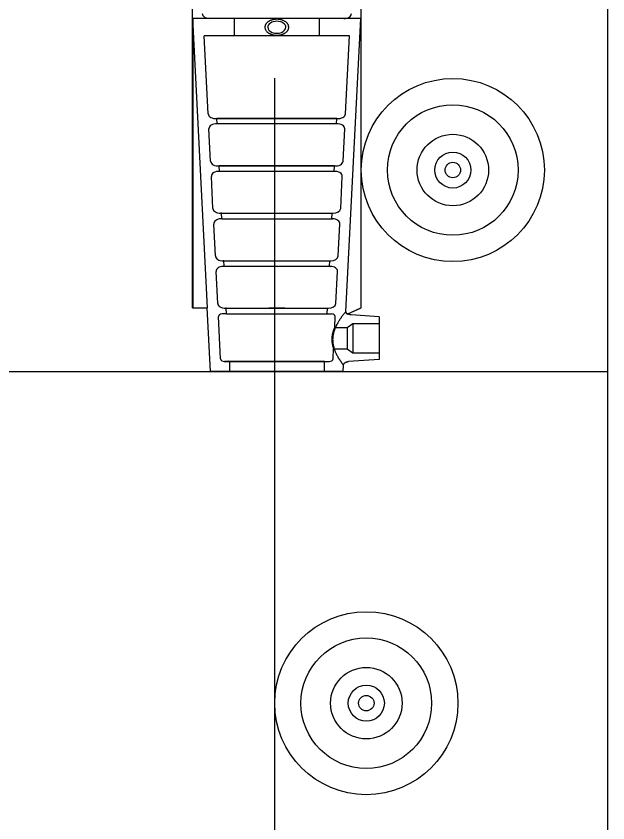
# Model space of a CAD drawing. Extents: x 641328 to 643024, y 298283 to 300065.
# Drawn here: x 641582.37 to 641587.3, y 299963.14 to 299969.87 of the extents above; entities that cross this region are included whole.
import ezdxf

# ---------------------------------------------------------------- set-up
doc = ezdxf.new("R2010")
doc.units = 0
doc.layers.add('2', color=7, linetype='Continuous')

msp = doc.modelspace()

# ---------------------------------------------------------------- linework, layer by layer
at = {"layer": '2'}
for p, q in [((641587.3002, 299904.9678), (641587.3002, 299987.3978)), ((641583.8377, 299967.4315), (641583.8377, 299972.9028)), ((641585.2447, 299967.4315), (641585.2447, 299972.0125)), ((641583.964, 299967.4315), (641583.8409, 299969.8442)), ((641583.8409, 299969.8442), (641583.8409, 299967.4315)), ((641584.4738, 299969.8442), (641583.8409, 299969.8442)), ((641584.6087, 299969.8442), (641584.4738, 299969.8442)), ((641585.2415, 299969.8442), (641584.6087, 299969.8442)), ((641585.1169, 299967.4026), (641585.2415, 299969.8442)), ((641585.2415, 299969.8442), (641585.2415, 299967.4315)), ((641585.1459, 299969.7001), (641583.9365, 299969.7001)), ((641583.9693, 299969.0505), (641583.9365, 299969.7001)), ((641585.1132, 299969.0505), (641585.1459, 299969.7001)), ((641584.524, 299907.3428), (641584.524, 299969.347)), ((641584.0298, 299969.0115), (641585.0527, 299969.0115)), ((641585.042, 299969.0121), (641584.0404, 299969.0121)), ((641584.0428, 299968.9659), (641584.0404, 299969.0121)), ((641585.0397, 299968.9659), (641585.042, 299969.0121)), ((641583.9892, 299968.6548), (641583.9756, 299968.9245)), ((641585.0463, 299968.9662), (641584.0361, 299968.9662)), ((641585.0397, 299968.9659), (641584.0428, 299968.9659)), ((641585.0932, 299968.6548), (641585.1068, 299968.9245)), ((641584.0497, 299968.6158), (641585.0327, 299968.6158)), ((641585.0264, 299968.5705), (641584.0561, 299968.5705)), ((641585.0221, 299968.6165), (641584.0604, 299968.6165)), ((641584.0627, 299968.5702), (641584.0604, 299968.6165)), ((641585.0197, 299968.5702), (641585.0221, 299968.6165)), ((641584.0091, 299968.2611), (641583.9956, 299968.5288)), ((641585.0197, 299968.5702), (641584.0627, 299968.5702)), ((641585.0734, 299968.2611), (641585.0869, 299968.5288)), ((641584.0718, 299968.2206), (641585.0106, 299968.2206)), ((641584.0803, 299968.2208), (641584.0739, 299968.2207)), ((641584.0827, 299968.1746), (641584.0763, 299968.1745)), ((641584.0803, 299968.2208), (641585.0021, 299968.2208)), ((641584.0827, 299968.1746), (641584.0803, 299968.2208)), ((641584.0827, 299968.1746), (641584.9998, 299968.1746)), ((641584.9998, 299968.1746), (641585.0021, 299968.2208)), ((641584.9998, 299968.1746), (641585.0062, 299968.1745)), ((641585.0021, 299968.2208), (641585.0085, 299968.2207)), ((641584.029, 299967.8651), (641584.0156, 299968.1312)), ((641585.0534, 299967.8651), (641585.0668, 299968.1312)), ((641584.0918, 299967.8247), (641584.9907, 299967.8247)), ((641584.1003, 299967.8248), (641584.0939, 299967.8247)), ((641584.1026, 299967.7786), (641584.0962, 299967.7785)), ((641584.1003, 299967.8248), (641584.9822, 299967.8248)), ((641584.1026, 299967.7786), (641584.1003, 299967.8248)), ((641584.1026, 299967.7786), (641584.9798, 299967.7786)), ((641584.9798, 299967.7786), (641584.9822, 299967.8248)), ((641584.9798, 299967.7786), (641584.9862, 299967.7785)), ((641584.9822, 299967.8248), (641584.9885, 299967.8247)), ((641584.049, 299967.4691), (641584.0356, 299967.7352)), ((641585.0335, 299967.4691), (641585.0469, 299967.7352)), ((641583.8377, 299967.4315), (641583.8409, 299967.4315)), ((641583.8409, 299967.4315), (641583.964, 299967.4315)), ((641583.9885, 299966.9028), (641583.9614, 299967.4315)), ((641584.1118, 299967.4287), (641584.9707, 299967.4287)), ((641584.1202, 299967.4288), (641584.1139, 299967.4287)), ((641584.1202, 299967.4288), (641584.9622, 299967.4288)), ((641584.1226, 299967.3826), (641584.1202, 299967.4288)), ((641584.4738, 299967.4315), (641584.6087, 299967.4315)), ((641584.9599, 299967.3826), (641584.9622, 299967.4288)), ((641584.9622, 299967.4288), (641584.9686, 299967.4287)), ((641585.1281, 299967.3808), (641585.2415, 299967.4315)), ((641585.1342, 299967.3823), (641585.2447, 299967.4315)), ((641585.2415, 299967.4315), (641585.2447, 299967.4315)), ((641584.0723, 299967.0059), (641584.0545, 299967.3601)), ((641584.1226, 299967.3826), (641584.0848, 299967.3818)), ((641584.1226, 299967.3826), (641584.9599, 299967.3826)), ((641584.9599, 299967.3826), (641584.9976, 299967.3818)), ((641585.0234, 299967.2692), (641585.028, 299967.3601)), ((641585.3931, 299967.3579), (641585.1621, 299967.3737)), ((641585.1265, 299967.2692), (641585.1754, 299967.3018)), ((641585.1754, 299967.3018), (641585.3931, 299967.3018)), ((641585.1754, 299967.3018), (641585.1754, 299967.1798)), ((641585.3931, 299967.3579), (641585.3931, 299967.1798)), ((641585.0234, 299967.2692), (641585.1265, 299967.2692)), ((641585.1265, 299967.2692), (641585.1265, 299967.1798)), ((641585.1265, 299967.1798), (641585.1265, 299967.0904)), ((641585.1754, 299967.1798), (641585.1754, 299967.0578)), ((641585.3931, 299967.1798), (641585.3931, 299967.0017)), ((641585.0101, 299967.0059), (641585.0144, 299967.0904)), ((641585.0144, 299967.0904), (641585.1265, 299967.0904)), ((641585.1265, 299967.0904), (641585.1754, 299967.0578)), ((641585.1754, 299967.0578), (641585.3931, 299967.0578)), ((641584.1037, 299966.9857), (641584.9787, 299966.9857)), ((641584.1425, 299966.9865), (641584.1048, 299966.9857)), ((641584.1425, 299966.9865), (641584.9399, 299966.9865)), ((641584.1468, 299966.9865), (641584.1468, 299966.9028)), ((641584.9357, 299966.9865), (641584.9357, 299966.9028)), ((641584.9399, 299966.9865), (641584.9777, 299966.9857)), ((641585.3931, 299967.0017), (641585.1389, 299966.9844)), ((641578.0502, 299966.9028), (641587.3002, 299966.9028)), ((641585.094, 299966.9028), (641583.9885, 299966.9028)), ((641585.094, 299966.9028), (641585.0966, 299966.9542))]:
    msp.add_line(p, q, dxfattribs=at)
for centre, radius in [((641586.0079, 299968.5817), 0.7631), ((641586.0079, 299968.5817), 0.5445), ((641586.0079, 299968.5817), 0.298), ((641586.0079, 299968.5817), 0.1503), ((641586.0079, 299968.5817), 0.0644), ((641585.2871, 299964.1352), 0.7631), ((641585.2871, 299964.1352), 0.5445), ((641585.2871, 299964.1352), 0.298), ((641585.2871, 299964.1352), 0.1503), ((641585.2871, 299964.1352), 0.0644)]:
    msp.add_circle(centre, radius, dxfattribs=at)
for centre, major_axis, start_param, end_param in [((641583.9822, 299969.886), (-0.0628, 0), 0, 1.570796), ((641585.1002, 299969.886), (-0.0628, 0), 1.570796, 3.141593), ((641584.5412, 299969.7721), (-0.0754, 0), 3.141593, 6.283185), ((641584.5412, 299969.7721), (-0.0754, 0), 0, 3.141593), ((641584.0298, 299969.0519), (-0.0606, 0), 0.033586, 1.747611), ((641585.0527, 299969.0519), (-0.0606, 0), 1.393982, 3.108006), ((641584.0361, 299968.9258), (-0.0606, 0), 4.602748, 6.316772), ((641585.0463, 299968.9258), (-0.0606, 0), 3.108006, 4.82203), ((641584.0497, 299968.6562), (-0.0606, 0), 0.033586, 1.747611), ((641585.0327, 299968.6562), (-0.0606, 0), 1.393982, 3.108006), ((641584.0561, 299968.5301), (-0.0606, 0), 4.602748, 6.316772), ((641585.0264, 299968.5301), (-0.0606, 0), 3.108006, 4.82203), ((641584.0718, 299968.2625), (-0.0628, 0), 0.033586, 1.604383), ((641585.0106, 299968.2625), (-0.0628, 0), 1.53721, 3.108006), ((641584.0784, 299968.1326), (-0.0628, 0), 4.745975, 6.316772), ((641585.0041, 299968.1326), (-0.0628, 0), 3.108006, 4.678803), ((641584.0918, 299967.8665), (-0.0628, 0), 0.033586, 1.604383), ((641584.9907, 299967.8665), (-0.0628, 0), 1.53721, 3.108006), ((641584.0983, 299967.7366), (-0.0628, 0), 4.745975, 6.316772), ((641584.9841, 299967.7366), (-0.0628, 0), 3.108006, 4.678803), ((641584.1118, 299967.4705), (-0.0628, 0), 0.033586, 1.604383), ((641584.9707, 299967.4705), (-0.0628, 0), 1.53721, 3.108006), ((641584.0859, 299967.3609), (-0.0314, 0), 4.745975, 6.316772), ((641584.9966, 299967.3609), (-0.0314, 0), 3.108006, 4.678803), ((641584.1037, 299967.0066), (-0.0314, 0), 0.033586, 1.604383), ((641584.9787, 299967.0066), (-0.0314, 0), 1.53721, 3.108006)]:
    msp.add_ellipse(centre, major_axis=major_axis, ratio=0.666667, start_param=start_param, end_param=end_param, dxfattribs=at)
for points, degree in [([(641584.1895, 299969.7001), (641584.1895, 299969.7481), (641584.1895, 299969.7961), (641584.1895, 299969.8442)], 2), ([(641584.6403, 299969.7721), (641584.6403, 299969.7743), (641584.6401, 299969.7765), (641584.6395, 299969.7808), (641584.639, 299969.783), (641584.6372, 299969.7894), (641584.6353, 299969.7935), (641584.6304, 299969.8016), (641584.6273, 299969.8054), (641584.6202, 299969.8126), (641584.6161, 299969.816), (641584.6069, 299969.8222), (641584.6019, 299969.825), (641584.5912, 299969.8298), (641584.5855, 299969.8319), (641584.5734, 299969.8353), (641584.5672, 299969.8365), (641584.5544, 299969.8383), (641584.5478, 299969.8387), (641584.5347, 299969.8387), (641584.5283, 299969.8383), (641584.5186, 299969.837), (641584.5154, 299969.8364), (641584.5092, 299969.8352), (641584.5061, 299969.8344), (641584.4971, 299969.8319), (641584.4914, 299969.8298), (641584.4805, 299969.825), (641584.4755, 299969.8222), (641584.4664, 299969.816), (641584.4623, 299969.8126), (641584.4551, 299969.8054), (641584.4521, 299969.8016), (641584.4471, 299969.7935), (641584.4453, 299969.7894), (641584.4428, 299969.7809), (641584.4421, 299969.7765), (641584.4422, 299969.7721)], 3), ([(641584.893, 299969.8442), (641584.893, 299969.7961), (641584.893, 299969.7481), (641584.893, 299969.7001)], 2), ([(641584.4422, 299969.7721), (641584.4422, 299969.7678), (641584.4428, 299969.7635), (641584.4454, 299969.755), (641584.4473, 299969.7508), (641584.4522, 299969.7428), (641584.4553, 299969.739), (641584.4625, 299969.7317), (641584.4666, 299969.7284), (641584.4734, 299969.7238), (641584.4758, 299969.7224), (641584.4808, 299969.7196), (641584.4835, 299969.7183), (641584.4916, 299969.7147), (641584.4972, 299969.7126), (641584.5092, 299969.7093), (641584.5155, 299969.708), (641584.5282, 299969.7063), (641584.5347, 299969.7059), (641584.5477, 299969.7059), (641584.5542, 299969.7063), (641584.5669, 299969.708), (641584.5732, 299969.7093), (641584.5852, 299969.7126), (641584.5909, 299969.7147), (641584.6016, 299969.7195), (641584.6067, 299969.7223), (641584.6159, 299969.7284), (641584.6199, 299969.7317), (641584.6253, 299969.7372), (641584.627, 299969.739), (641584.6301, 299969.7429), (641584.6315, 299969.7448), (641584.6352, 299969.7508), (641584.6371, 299969.7549), (641584.6396, 299969.7635), (641584.6403, 299969.7678), (641584.6403, 299969.7721)], 3), ([(641585.1145, 299967.3997), (641585.1131, 299967.398), (641585.1115, 299967.396), (641585.1077, 299967.3915), (641585.1057, 299967.3889), (641585.0989, 299967.3804), (641585.0936, 299967.3737), (641585.0849, 299967.3621), (641585.0819, 299967.3579), (641585.0757, 299967.3493), (641585.0726, 299967.3448), (641585.0662, 299967.3355), (641585.063, 299967.3306), (641585.0566, 299967.3204), (641585.0534, 299967.3152), (641585.0439, 299967.2988), (641585.0378, 299967.2873), (641585.0268, 299967.2632), (641585.0218, 299967.2504), (641585.0137, 299967.2243), (641585.0106, 299967.2109), (641585.0069, 299967.1834), (641585.0062, 299967.1698), (641585.0071, 299967.1494), (641585.0077, 299967.1427), (641585.0095, 299967.1292), (641585.0107, 299967.1225), (641585.0151, 299967.1029), (641585.0189, 299967.0904), (641585.0257, 299967.0723), (641585.0281, 299967.0664), (641585.0332, 299967.0549), (641585.0358, 299967.0494), (641585.0439, 299967.0334), (641585.0495, 299967.0234), (641585.0578, 299967.0096), (641585.0606, 299967.0052), (641585.066, 299966.9969), (641585.0686, 299966.9929), (641585.0736, 299966.9856), (641585.076, 299966.9822), (641585.0804, 299966.9758), (641585.0826, 299966.9729), (641585.0883, 299966.965), (641585.0914, 299966.961), (641585.0945, 299966.957), (641585.0953, 299966.9559), (641585.0964, 299966.9545), (641585.0966, 299966.9542), (641585.0966, 299966.9542)], 3), ([(641585.1169, 299967.4026), (641585.1167, 299967.3987), (641585.1176, 299967.3948), (641585.1205, 299967.3892), (641585.1217, 299967.3874), (641585.1245, 299967.384), (641585.1262, 299967.3823), (641585.1281, 299967.3808)], 3), ([(641585.1281, 299967.3808), (641585.1262, 299967.3823), (641585.1245, 299967.3839), (641585.1217, 299967.3874), (641585.1205, 299967.3892), (641585.1186, 299967.3929), (641585.1179, 299967.3948), (641585.117, 299967.3987), (641585.1168, 299967.4006), (641585.1169, 299967.4026)], 3), ([(641585.1281, 299967.3808), (641585.132, 299967.3817), (641585.1341, 299967.3823), (641585.1342, 299967.3823), (641585.1342, 299967.3823), (641585.1342, 299967.3823)], 3), ([(641585.1342, 299967.3823), (641585.1342, 299967.3823), (641585.1336, 299967.3822), (641585.1316, 299967.3817), (641585.13, 299967.3813), (641585.1281, 299967.3808)], 3), ([(641585.1621, 299967.3737), (641585.1591, 299967.3739), (641585.1562, 299967.3742), (641585.1534, 299967.3748), (641585.1506, 299967.3754), (641585.1478, 299967.3761), (641585.1452, 299967.377), (641585.1426, 299967.3779), (641585.1401, 299967.379), (641585.1378, 299967.3802), (641585.1365, 299967.3809), (641585.1353, 299967.3816), (641585.1342, 299967.3823)], 3), ([(641585.0234, 299967.2692), (641585.0234, 299967.2692), (641585.0231, 299967.2686), (641585.0221, 299967.2663), (641585.0213, 299967.2646), (641585.0193, 299967.2601), (641585.0181, 299967.2573), (641585.0155, 299967.2508), (641585.0141, 299967.2471), (641585.0119, 299967.2409), (641585.0112, 299967.2387), (641585.0097, 299967.2342), (641585.009, 299967.2319), (641585.0069, 299967.2247), (641585.0055, 299967.2196), (641585.0032, 299967.2087), (641585.0021, 299967.2031), (641585.001, 299967.1945), (641585.0006, 299967.1916), (641585.0001, 299967.1857), (641584.9998, 299967.1827), (641584.9997, 299967.1798)], 3), ([(641584.9997, 299967.1798), (641584.9994, 299967.1739), (641584.9993, 299967.1681), (641584.9997, 299967.1566), (641585.0001, 299967.1509), (641585.0014, 299967.1401), (641585.0022, 299967.135), (641585.0041, 299967.1252), (641585.0051, 299967.1207), (641585.0067, 299967.1145), (641585.0072, 299967.1125), (641585.0082, 299967.1088), (641585.0088, 299967.1071), (641585.0102, 299967.1022), (641585.0112, 299967.0995), (641585.0127, 299967.095), (641585.0133, 299967.0932), (641585.0142, 299967.091), (641585.0144, 299967.0904), (641585.0144, 299967.0904)], 3), ([(641585.0966, 299966.9542), (641585.0967, 299966.9561), (641585.0971, 299966.9579), (641585.0977, 299966.9598), (641585.0983, 299966.9616), (641585.0991, 299966.9634), (641585.1002, 299966.9651), (641585.1013, 299966.9669), (641585.1026, 299966.9685), (641585.1041, 299966.9701), (641585.1056, 299966.9717), (641585.1074, 299966.9732), (641585.1093, 299966.9746), (641585.1112, 299966.9759), (641585.1133, 299966.9772), (641585.1156, 299966.9783), (641585.1178, 299966.9794), (641585.1202, 299966.9804), (641585.1228, 299966.9812), (641585.1253, 299966.9821), (641585.1279, 299966.9828), (641585.1306, 299966.9833), (641585.1333, 299966.9838), (641585.1361, 299966.9842), (641585.1389, 299966.9844)], 3)]:
    msp.add_open_spline(points, degree=degree, dxfattribs=at)

doc.saveas('drawing.dxf')
